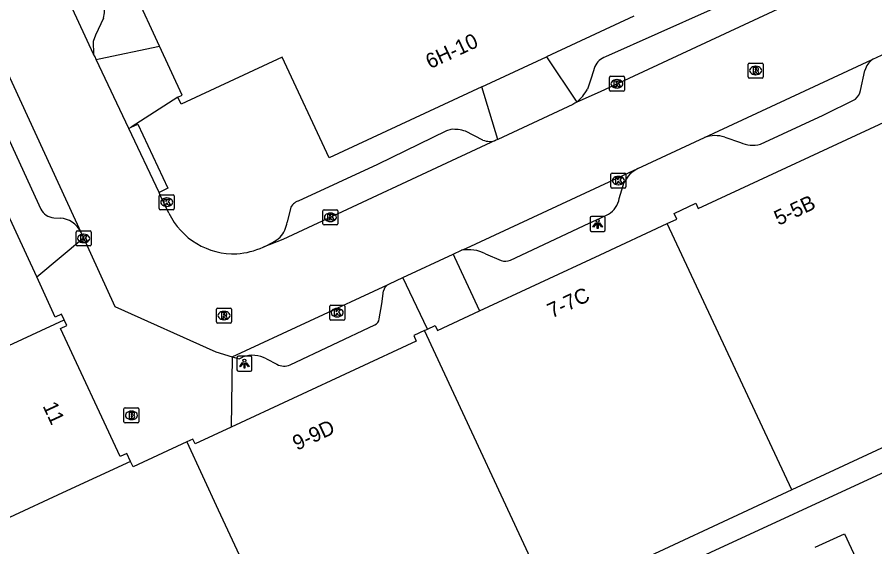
# Model space of a CAD drawing. Extents: x 160037 to 160839, y 385326 to 386441.
# Drawn here: x 160461.1 to 160518.3, y 386196.8 to 386232.1 of the extents above; entities that cross this region are included whole.
import ezdxf

# ---------------------------------------------------------------- set-up
doc = ezdxf.new("R2010")
doc.units = 0
for name, color, linetype in [('IMGEO_Brandkraan', 7, 'Continuous'), ('IMGEO_Kolk', 7, 'Continuous'), ('IMGEO_Lichtpunt', 7, 'Continuous'), ('IMGEO_Pand', 7, 'Continuous'), ('IMGEO_Pand_nummerreeks', 7, 'Continuous'), ('IMGEO_Rijbaan_lokaal_open', 7, 'Continuous'), ('IMGEO_Rioolput', 7, 'Continuous'), ('IMGEO_Voetpad_open', 7, 'Continuous')]:
    doc.layers.add(name, color=color, linetype=linetype)

msp = doc.modelspace()

# ---------------------------------------------------------------- linework, layer by layer
at = {"layer": 'IMGEO_Brandkraan'}
for p, q in [((160468.249, 386205.124), (160468.249, 386205.976)), ((160468.324, 386206.05), (160469.176, 386206.05)), ((160469.25, 386205.976), (160469.25, 386205.124)), ((160468.737, 386205.83), (160468.762, 386205.83)), ((160469.176, 386205.05), (160468.324, 386205.05)), ((160468.76, 386205.27), (160468.735, 386205.27))]:
    msp.add_line(p, q, dxfattribs=at)
for points in [[(160468.249, 386205.124), (160468.249, 386205.976)], [(160468.324, 386206.05), (160469.176, 386206.05)], [(160469.25, 386205.976), (160469.25, 386205.124)], [(160468.597, 386205.75), (160468.597, 386205.35), (160468.81, 386205.35)], [(160468.828, 386205.75), (160468.597, 386205.75)], [(160468.776, 386205.669), (160468.722, 386205.669), (160468.722, 386205.593)], [(160468.722, 386205.593), (160468.775, 386205.593)], [(160468.784, 386205.517), (160468.722, 386205.517), (160468.722, 386205.436)], [(160468.722, 386205.436), (160468.784, 386205.436)], [(160469.176, 386205.05), (160468.324, 386205.05)]]:
    msp.add_lwpolyline(points, dxfattribs=at)
for centre, radius, start, end in [((160468.326, 386205.974), 0.0765, 91.552, 178.448), ((160468.326, 386205.974), 0.0765, 91.552, 178.448), ((160469.174, 386205.974), 0.0765, 1.552, 88.448), ((160469.174, 386205.974), 0.0765, 1.552, 88.448), ((160468.777, 386205.631), 0.0379, 267.8285, 90.9355), ((160468.785, 386205.476), 0.0404, 269.8759, 90.5077), ((160468.816, 386205.601), 0.251, 268.6676, 293.5347), ((160468.832, 386205.605), 0.145, 59.4692, 91.5367), ((160468.857, 386205.652), 0.0922, 285.5137, 58.1501), ((160468.862, 386205.46), 0.105, 301.3115, 78.989), ((160468.326, 386205.126), 0.0765, 181.552, 268.448), ((160468.326, 386205.126), 0.0765, 181.552, 268.448), ((160469.174, 386205.126), 0.0765, 271.552, 358.448), ((160469.174, 386205.126), 0.0765, 271.552, 358.448)]:
    msp.add_arc(centre, radius, start, end, dxfattribs=at)
for centre, major_axis, ratio, start_param, end_param in [((160468.736, 386205.55), (-0.387, 0.002), 0.722429, 4.712389, 7.853982), ((160468.761, 386205.55), (-0.39, 0.002), 0.717154, 1.570796, 4.712389)]:
    msp.add_ellipse(centre, major_axis=major_axis, ratio=ratio, start_param=start_param, end_param=end_param, dxfattribs=at)
at = {"layer": 'IMGEO_Kolk'}
for p, q in [((160500.701, 386228.172), (160501.553, 386228.172)), ((160500.626, 386227.246), (160500.626, 386228.098)), ((160501.114, 386227.952), (160501.139, 386227.952)), ((160501.627, 386228.098), (160501.627, 386227.246)), ((160501.553, 386227.172), (160500.701, 386227.172)), ((160501.137, 386227.392), (160501.112, 386227.392)), ((160500.724, 386220.792), (160500.724, 386221.644)), ((160500.799, 386221.718), (160501.651, 386221.718)), ((160501.212, 386221.498), (160501.237, 386221.498)), ((160501.725, 386221.644), (160501.725, 386220.792)), ((160501.235, 386220.938), (160501.21, 386220.938)), ((160470.604, 386219.348), (160470.604, 386220.2)), ((160470.679, 386220.274), (160471.531, 386220.274)), ((160471.605, 386220.2), (160471.605, 386219.348)), ((160501.651, 386220.718), (160500.799, 386220.718)), ((160471.092, 386220.054), (160471.117, 386220.054)), ((160471.531, 386219.274), (160470.679, 386219.274)), ((160471.115, 386219.494), (160471.09, 386219.494)), ((160481.518, 386218.338), (160481.518, 386219.19)), ((160481.593, 386219.264), (160482.445, 386219.264)), ((160482.006, 386219.044), (160482.031, 386219.044)), ((160482.519, 386219.19), (160482.519, 386218.338)), ((160482.029, 386218.484), (160482.004, 386218.484)), ((160482.445, 386218.264), (160481.593, 386218.264)), ((160465.06, 386216.929), (160465.06, 386217.781)), ((160465.135, 386217.855), (160465.987, 386217.855)), ((160465.548, 386217.635), (160465.573, 386217.635)), ((160466.061, 386217.781), (160466.061, 386216.929)), ((160465.987, 386216.855), (160465.135, 386216.855)), ((160465.571, 386217.075), (160465.546, 386217.075)), ((160481.968, 386211.977), (160481.968, 386212.829)), ((160482.043, 386212.903), (160482.895, 386212.903)), ((160482.969, 386212.829), (160482.969, 386211.977)), ((160482.456, 386212.683), (160482.481, 386212.683)), ((160482.895, 386211.903), (160482.043, 386211.903)), ((160482.479, 386212.123), (160482.454, 386212.123))]:
    msp.add_line(p, q, dxfattribs=at)
for points in [[(160500.701, 386228.172), (160501.553, 386228.172)], [(160500.626, 386227.246), (160500.626, 386228.098)], [(160500.947, 386227.872), (160501.07, 386227.872), (160501.07, 386227.721), (160501.2, 386227.872), (160501.364, 386227.872), (160501.218, 386227.721), (160501.371, 386227.472), (160501.219, 386227.472), (160501.134, 386227.636), (160501.07, 386227.569), (160501.07, 386227.472), (160500.947, 386227.472), (160500.947, 386227.872)], [(160501.627, 386228.098), (160501.627, 386227.246)], [(160501.553, 386227.172), (160500.701, 386227.172)], [(160500.724, 386220.792), (160500.724, 386221.644)], [(160500.799, 386221.718), (160501.651, 386221.718)], [(160501.045, 386221.418), (160501.168, 386221.418), (160501.168, 386221.267), (160501.298, 386221.418), (160501.462, 386221.418), (160501.316, 386221.267), (160501.469, 386221.018), (160501.317, 386221.018), (160501.232, 386221.182), (160501.168, 386221.115), (160501.168, 386221.018), (160501.045, 386221.018), (160501.045, 386221.418)], [(160501.725, 386221.644), (160501.725, 386220.792)], [(160470.604, 386219.348), (160470.604, 386220.2)], [(160470.679, 386220.274), (160471.531, 386220.274)], [(160471.605, 386220.2), (160471.605, 386219.348)], [(160501.651, 386220.718), (160500.799, 386220.718)], [(160470.925, 386219.974), (160471.048, 386219.974), (160471.048, 386219.823), (160471.178, 386219.974), (160471.342, 386219.974), (160471.196, 386219.823), (160471.349, 386219.574), (160471.197, 386219.574), (160471.112, 386219.738), (160471.048, 386219.671), (160471.048, 386219.574), (160470.925, 386219.574), (160470.925, 386219.974)], [(160471.531, 386219.274), (160470.679, 386219.274)], [(160481.518, 386218.338), (160481.518, 386219.19)], [(160481.593, 386219.264), (160482.445, 386219.264)], [(160482.519, 386219.19), (160482.519, 386218.338)], [(160481.839, 386218.964), (160481.962, 386218.964), (160481.962, 386218.813), (160482.092, 386218.964), (160482.256, 386218.964), (160482.11, 386218.813), (160482.263, 386218.564), (160482.111, 386218.564), (160482.026, 386218.728), (160481.962, 386218.661), (160481.962, 386218.564), (160481.839, 386218.564), (160481.839, 386218.964)], [(160482.445, 386218.264), (160481.593, 386218.264)], [(160465.06, 386216.929), (160465.06, 386217.781)], [(160465.135, 386217.855), (160465.987, 386217.855)], [(160465.381, 386217.555), (160465.504, 386217.555), (160465.504, 386217.404), (160465.634, 386217.555), (160465.798, 386217.555), (160465.652, 386217.404), (160465.805, 386217.155), (160465.653, 386217.155), (160465.568, 386217.319), (160465.504, 386217.252), (160465.504, 386217.155), (160465.381, 386217.155), (160465.381, 386217.555)], [(160466.061, 386217.781), (160466.061, 386216.929)], [(160465.987, 386216.855), (160465.135, 386216.855)], [(160481.968, 386211.977), (160481.968, 386212.829)], [(160482.043, 386212.903), (160482.895, 386212.903)], [(160482.969, 386212.829), (160482.969, 386211.977)], [(160482.289, 386212.603), (160482.412, 386212.603), (160482.412, 386212.452), (160482.542, 386212.603), (160482.706, 386212.603), (160482.56, 386212.452), (160482.713, 386212.203), (160482.561, 386212.203), (160482.476, 386212.367), (160482.412, 386212.3), (160482.412, 386212.203), (160482.289, 386212.203), (160482.289, 386212.603)], [(160482.895, 386211.903), (160482.043, 386211.903)]]:
    msp.add_lwpolyline(points, dxfattribs=at)
for centre, start, end in [((160500.703, 386228.096), 91.552, 178.448), ((160500.703, 386228.096), 91.552, 178.448), ((160501.551, 386228.096), 1.552, 88.448), ((160501.551, 386228.096), 1.552, 88.448), ((160500.703, 386227.248), 181.552, 268.448), ((160500.703, 386227.248), 181.552, 268.448), ((160501.551, 386227.248), 271.552, 358.448), ((160501.551, 386227.248), 271.552, 358.448), ((160500.801, 386221.642), 91.552, 178.448), ((160500.801, 386221.642), 91.552, 178.448), ((160501.649, 386221.642), 1.552, 88.448), ((160501.649, 386221.642), 1.552, 88.448), ((160500.801, 386220.794), 181.552, 268.448), ((160500.801, 386220.794), 181.552, 268.448), ((160501.649, 386220.794), 271.552, 358.448), ((160501.649, 386220.794), 271.552, 358.448), ((160470.681, 386220.198), 91.552, 178.448), ((160470.681, 386220.198), 91.552, 178.448), ((160471.529, 386220.198), 1.552, 88.448), ((160471.529, 386220.198), 1.552, 88.448), ((160470.681, 386219.35), 181.552, 268.448), ((160470.681, 386219.35), 181.552, 268.448), ((160471.529, 386219.35), 271.552, 358.448), ((160471.529, 386219.35), 271.552, 358.448), ((160481.595, 386219.188), 91.552, 178.448), ((160481.595, 386219.188), 91.552, 178.448), ((160482.443, 386219.188), 1.552, 88.448), ((160482.443, 386219.188), 1.552, 88.448), ((160481.595, 386218.34), 181.552, 268.448), ((160481.595, 386218.34), 181.552, 268.448), ((160482.443, 386218.34), 271.552, 358.448), ((160482.443, 386218.34), 271.552, 358.448), ((160465.137, 386217.779), 91.552, 178.448), ((160465.137, 386217.779), 91.552, 178.448), ((160465.985, 386217.779), 1.552, 88.448), ((160465.985, 386217.779), 1.552, 88.448), ((160465.137, 386216.931), 181.552, 268.448), ((160465.137, 386216.931), 181.552, 268.448), ((160465.985, 386216.931), 271.552, 358.448), ((160465.985, 386216.931), 271.552, 358.448), ((160482.045, 386212.827), 91.552, 178.448), ((160482.045, 386212.827), 91.552, 178.448), ((160482.893, 386212.827), 1.552, 88.448), ((160482.893, 386212.827), 1.552, 88.448), ((160482.045, 386211.979), 181.552, 268.448), ((160482.045, 386211.979), 181.552, 268.448), ((160482.893, 386211.979), 271.552, 358.448), ((160482.893, 386211.979), 271.552, 358.448)]:
    msp.add_arc(centre, 0.0765, start, end, dxfattribs=at)
for centre, major_axis, ratio, start_param, end_param in [((160501.113, 386227.672), (-0.387, 0.002), 0.722429, 4.712389, 7.853982), ((160501.138, 386227.672), (-0.39, 0.002), 0.717154, 1.570796, 4.712389), ((160501.211, 386221.218), (-0.387, 0.002), 0.722429, 4.712389, 7.853982), ((160501.236, 386221.218), (-0.39, 0.002), 0.717154, 1.570796, 4.712389), ((160471.091, 386219.774), (-0.387, 0.002), 0.722429, 4.712389, 7.853982), ((160471.116, 386219.774), (-0.39, 0.002), 0.717154, 1.570796, 4.712389), ((160482.005, 386218.764), (-0.387, 0.002), 0.722429, 4.712389, 7.853982), ((160482.03, 386218.764), (-0.39, 0.002), 0.717154, 1.570796, 4.712389), ((160465.547, 386217.355), (-0.387, 0.002), 0.722429, 4.712389, 7.853982), ((160465.572, 386217.355), (-0.39, 0.002), 0.717154, 1.570796, 4.712389), ((160482.455, 386212.403), (-0.387, 0.002), 0.722429, 4.712389, 7.853982), ((160482.48, 386212.403), (-0.39, 0.002), 0.717154, 1.570796, 4.712389)]:
    msp.add_ellipse(centre, major_axis=major_axis, ratio=ratio, start_param=start_param, end_param=end_param, dxfattribs=at)
at = {"layer": 'IMGEO_Lichtpunt'}
for p, q in [((160499.344, 386218.726), (160499.344, 386217.919)), ((160499.344, 386218.726), (160499.344, 386217.919)), ((160500.246, 386218.821), (160499.438, 386218.821)), ((160500.246, 386218.821), (160499.438, 386218.821)), ((160500.34, 386217.919), (160500.34, 386218.726)), ((160500.34, 386217.919), (160500.34, 386218.726)), ((160499.438, 386217.825), (160500.246, 386217.825)), ((160499.438, 386217.825), (160500.246, 386217.825)), ((160475.783, 386209.404), (160475.783, 386208.597)), ((160475.783, 386209.404), (160475.783, 386208.597)), ((160476.685, 386209.499), (160475.877, 386209.499)), ((160476.685, 386209.499), (160475.877, 386209.499)), ((160476.779, 386208.597), (160476.779, 386209.404)), ((160476.779, 386208.597), (160476.779, 386209.404)), ((160475.877, 386208.503), (160476.685, 386208.503)), ((160475.877, 386208.503), (160476.685, 386208.503))]:
    msp.add_line(p, q, dxfattribs=at)
for points in [[(160499.718, 386218.39), (160499.757, 386218.362), (160499.569, 386218.1), (160499.531, 386218.127), (160499.718, 386218.39)], [(160499.82, 386218.342), (160499.867, 386218.342), (160499.867, 386218.02), (160499.82, 386218.02), (160499.82, 386218.342)], [(160499.93, 386218.362), (160499.968, 386218.389), (160500.155, 386218.127), (160500.116, 386218.099), (160499.93, 386218.362)], [(160476.157, 386209.068), (160476.196, 386209.04), (160476.008, 386208.778), (160475.97, 386208.805), (160476.157, 386209.068)], [(160476.259, 386209.02), (160476.306, 386209.02), (160476.306, 386208.698), (160476.259, 386208.698), (160476.259, 386209.02)], [(160476.369, 386209.04), (160476.407, 386209.067), (160476.594, 386208.805), (160476.555, 386208.777), (160476.369, 386209.04)]]:
    msp.add_lwpolyline(points, dxfattribs=at)
for centre in [(160499.843, 386218.524), (160476.282, 386209.202)]:
    msp.add_circle(centre, 0.0994, dxfattribs=at)
for centre, start, end in [((160499.438, 386218.726), 90, 180), ((160499.438, 386218.726), 90, 180), ((160500.246, 386218.726), 0, 90), ((160500.246, 386218.726), 0, 90), ((160499.438, 386217.919), 180, 270), ((160499.438, 386217.919), 180, 270), ((160500.246, 386217.919), 270, 0), ((160500.246, 386217.919), 270, 360), ((160475.877, 386209.404), 90, 180), ((160475.877, 386209.404), 90, 180), ((160476.685, 386209.404), 0, 90), ((160476.685, 386209.404), 0, 90), ((160475.877, 386208.597), 180, 270), ((160475.877, 386208.597), 180, 270), ((160476.685, 386208.597), 270, 0), ((160476.685, 386208.597), 270, 360)]:
    msp.add_arc(centre, 0.0946, start, end, dxfattribs=at)
at = {"layer": 'IMGEO_Pand'}
for points in [[(160470.619, 386230.184), (160465.753, 386240.749)], [(160502.252, 386232.186), (160500, 386231.138), (160496.438, 386229.481)], [(160471.845, 386226.782), (160472.121, 386226.922), (160470.619, 386230.184)], [(160492.107, 386227.467), (160481.926, 386222.731), (160478.806, 386229.439), (160472.067, 386226.305), (160471.845, 386226.782)], [(160492.107, 386227.467), (160496.438, 386229.481)], [(160504.481, 386218.347), (160505.116, 386218.642), (160504.937, 386219.027), (160506.392, 386219.703), (160506.555, 386219.352), (160519.86, 386225.537), (160519.704, 386225.873), (160520.408, 386226.2)], [(160462.429, 386214.783), (160458.413, 386223.442), (160458.828, 386223.635), (160458.189, 386225.014)], [(160491.953, 386212.523), (160500, 386216.264), (160504.481, 386218.347)], [(160512.788, 386200.573), (160504.481, 386218.347)], [(160464.253, 386211.919), (160464.076, 386212.301), (160463.668, 386212.112), (160462.429, 386214.783)], [(160488.489, 386211.309), (160488.998, 386211.545), (160489.149, 386211.219), (160491.953, 386212.523)], [(160442.057, 386201.62), (160464.253, 386211.919)], [(160468.693, 386202.479), (160468.444, 386203.015), (160467.987, 386202.803), (160464.025, 386211.347), (160464.431, 386211.535), (160464.253, 386211.919)], [(160488.284, 386211.213), (160487.571, 386210.882), (160487.748, 386210.501), (160475.39, 386204.756)], [(160488.284, 386211.213), (160488.489, 386211.309)], [(160496.709, 386193.098), (160488.284, 386211.213)], [(160528.827, 386208.028), (160512.788, 386200.573)], [(160475.39, 386204.756), (160472.998, 386203.644), (160472.848, 386203.967), (160472.432, 386203.774)], [(160472.432, 386203.774), (160474.54, 386199.24), (160478.857, 386189.953)], [(160468.693, 386202.479), (160464.158, 386200.376), (160446.445, 386192.16)], [(160512.788, 386200.573), (160500, 386194.628), (160496.709, 386193.098)], [(160514.358, 386196.749), (160516.314, 386197.653), (160517.8, 386194.437), (160515.85, 386193.535)]]:
    msp.add_lwpolyline(points, dxfattribs=at)
at = {"layer": 'IMGEO_Rijbaan_lokaal_open'}
for points in [[(160541.307, 386246.437), (160533.261, 386242.646), (160500, 386227.145), (160498.444, 386226.443)], [(160466.225, 386229.658), (160462.313, 386238.127)], [(160466.401, 386229.286), (160466.318, 386229.462), (160466.225, 386229.658)], [(160506.968, 386224.089), (160518.104, 386229.263), (160518.206, 386229.311)], [(160518.206, 386229.311), (160519.354, 386229.844)], [(160468.568, 386224.697), (160466.401, 386229.286)], [(160460.391, 386228.605), (160465.365, 386217.784)], [(160498.444, 386226.443), (160498.313, 386226.37), (160498.181, 386226.297), (160493.175, 386223.963)], [(160470.586, 386220.423), (160468.568, 386224.697)], [(160493.061, 386223.91), (160478.836, 386217.286), (160477.534, 386216.77)], [(160493.175, 386223.963), (160493.061, 386223.91)], [(160502.526, 386222.024), (160506.968, 386224.089)], [(160490.77, 386216.562), (160491.093, 386216.712), (160502.526, 386222.024)], [(160471.242, 386219.045), (160470.647, 386220.295), (160470.586, 386220.423)], [(160465.365, 386217.784), (160465.548, 386217.386)], [(160465.548, 386217.386), (160467.646, 386212.822), (160474.376, 386209.781), (160475.456, 386209.465)], [(160486.858, 386214.744), (160490.202, 386216.298)], [(160490.202, 386216.298), (160490.77, 386216.562)], [(160485.816, 386214.26), (160485.966, 386214.33), (160486.858, 386214.744)], [(160475.456, 386209.465), (160485.816, 386214.26)]]:
    msp.add_lwpolyline(points, dxfattribs=at)
for centre, radius, start, end in [((160475.572, 386221.13), 4.806, 205.7142, 272.4957), ((160475.335, 386221.807), 5.496, 274.6558, 293.5858)]:
    msp.add_arc(centre, radius, start, end, dxfattribs=at)
at = {"layer": 'IMGEO_Rioolput'}
for p, q in [((160509.879, 386228.133), (160509.879, 386228.985)), ((160509.954, 386229.059), (160510.806, 386229.059)), ((160510.367, 386228.839), (160510.392, 386228.839)), ((160510.88, 386228.985), (160510.88, 386228.133)), ((160510.39, 386228.279), (160510.365, 386228.279)), ((160510.806, 386228.059), (160509.954, 386228.059)), ((160474.419, 386211.784), (160474.419, 386212.636)), ((160474.494, 386212.71), (160475.346, 386212.71)), ((160474.907, 386212.49), (160474.932, 386212.49)), ((160475.42, 386212.636), (160475.42, 386211.784)), ((160475.346, 386211.71), (160474.494, 386211.71)), ((160474.93, 386211.93), (160474.905, 386211.93))]:
    msp.add_line(p, q, dxfattribs=at)
for points in [[(160509.879, 386228.133), (160509.879, 386228.985)], [(160509.954, 386229.059), (160510.806, 386229.059)], [(160510.468, 386228.757), (160510.216, 386228.759), (160510.216, 386228.359)], [(160510.88, 386228.985), (160510.88, 386228.133)], [(160510.216, 386228.359), (160510.34, 386228.359), (160510.34, 386228.521), (160510.351, 386228.521)], [(160510.394, 386228.678), (160510.34, 386228.678), (160510.34, 386228.597)], [(160510.34, 386228.597), (160510.392, 386228.597)], [(160510.398, 386228.492), (160510.469, 386228.359), (160510.609, 386228.359), (160510.544, 386228.485)], [(160510.806, 386228.059), (160509.954, 386228.059)], [(160474.419, 386211.784), (160474.419, 386212.636)], [(160474.494, 386212.71), (160475.346, 386212.71)], [(160475.008, 386212.408), (160474.756, 386212.41), (160474.756, 386212.01)], [(160474.756, 386212.01), (160474.88, 386212.01), (160474.88, 386212.172), (160474.891, 386212.172)], [(160474.934, 386212.329), (160474.88, 386212.329), (160474.88, 386212.248)], [(160474.88, 386212.248), (160474.932, 386212.248)], [(160475.42, 386212.636), (160475.42, 386211.784)], [(160475.346, 386211.71), (160474.494, 386211.71)], [(160474.938, 386212.143), (160475.009, 386212.01), (160475.149, 386212.01), (160475.084, 386212.136)]]:
    msp.add_lwpolyline(points, dxfattribs=at)
for centre, radius, start, end in [((160509.956, 386228.983), 0.0765, 91.552, 178.448), ((160509.956, 386228.983), 0.0765, 91.552, 178.448), ((160510.467, 386228.647), 0.109, 350.3612, 89.416), ((160510.804, 386228.983), 0.0765, 1.552, 88.448), ((160510.804, 386228.983), 0.0765, 1.552, 88.448), ((160510.35, 386228.468), 0.0533, 26.0293, 88.6989), ((160510.376, 386228.786), 0.19, 274.7715, 282.9687), ((160510.4, 386228.582), 0.0964, 77.0061, 93.1865), ((160510.414, 386228.639), 0.0378, 276.6634, 79.6772), ((160510.465, 386228.647), 0.112, 277.5842, 350.9817), ((160510.449, 386228.432), 0.108, 29.5134, 73.7905), ((160509.956, 386228.135), 0.0765, 181.552, 268.448), ((160509.956, 386228.135), 0.0765, 181.552, 268.448), ((160510.804, 386228.135), 0.0765, 271.552, 358.448), ((160510.804, 386228.135), 0.0765, 271.552, 358.448), ((160474.496, 386212.634), 0.0765, 91.552, 178.448), ((160474.496, 386212.634), 0.0765, 91.552, 178.448), ((160474.89, 386212.119), 0.0533, 26.0293, 88.6989), ((160474.916, 386212.437), 0.19, 274.7715, 282.9687), ((160474.94, 386212.233), 0.0964, 77.0061, 93.1865), ((160474.954, 386212.29), 0.0378, 276.6634, 79.6772), ((160475.007, 386212.298), 0.109, 350.3612, 89.416), ((160475.005, 386212.298), 0.112, 277.5842, 350.9817), ((160474.989, 386212.083), 0.108, 29.5134, 73.7905), ((160475.344, 386212.634), 0.0765, 1.552, 88.448), ((160475.344, 386212.634), 0.0765, 1.552, 88.448), ((160474.496, 386211.786), 0.0765, 181.552, 268.448), ((160474.496, 386211.786), 0.0765, 181.552, 268.448), ((160475.344, 386211.786), 0.0765, 271.552, 358.448), ((160475.344, 386211.786), 0.0765, 271.552, 358.448)]:
    msp.add_arc(centre, radius, start, end, dxfattribs=at)
for centre, major_axis, ratio, start_param, end_param in [((160510.366, 386228.559), (-0.387, 0.002), 0.722429, 4.712389, 7.853982), ((160510.391, 386228.559), (-0.39, 0.002), 0.717154, 1.570796, 4.712389), ((160474.906, 386212.21), (-0.387, 0.002), 0.722429, 4.712389, 7.853982), ((160474.931, 386212.21), (-0.39, 0.002), 0.717154, 1.570796, 4.712389)]:
    msp.add_ellipse(centre, major_axis=major_axis, ratio=ratio, start_param=start_param, end_param=end_param, dxfattribs=at)
at = {"layer": 'IMGEO_Voetpad_open'}
for points in [[(160538.63, 386247.173), (160534.629, 386245.287), (160507.355, 386232.577), (160500.359, 386229.468)], [(160466.877, 386232.054), (160466.349, 386230.92), (160466.198, 386230.487), (160466.225, 386229.658)], [(160466.401, 386229.286), (160466.599, 386229.328), (160470.619, 386230.184)], [(160496.438, 386229.481), (160498.444, 386226.443)], [(160499.664, 386228.823), (160499.407, 386228.049), (160499.163, 386227.318)], [(160517.382, 386227.232), (160517.657, 386228.566)], [(160493.175, 386223.963), (160492.107, 386227.467)], [(160471.845, 386226.782), (160468.724, 386224.771)], [(160510.692, 386223.642), (160514.889, 386225.576), (160517.049, 386226.657)], [(160460.124, 386224.941), (160462.71, 386219.316)], [(160468.568, 386224.697), (160468.724, 386224.771)], [(160468.724, 386224.771), (160469.177, 386224.982), (160471.175, 386220.698), (160470.722, 386220.487), (160470.586, 386220.423)], [(160490.06, 386224.63), (160489.766, 386224.531), (160485.148, 386222.299), (160479.856, 386219.852)], [(160492.192, 386223.922), (160491.024, 386224.504)], [(160512.693, 386169.234), (160512.308, 386169.351), (160511.961, 386169.714), (160501.845, 386193.863), (160524.281, 386204.228), (160539.508, 386211.579), (160556.286, 386219.548), (160565.344, 386223.609)], [(160508.316, 386224.114), (160509.364, 386223.758)], [(160501.281, 386220.014), (160501.617, 386221.103)], [(160479.353, 386219.345), (160479.139, 386218.435)], [(160463.568, 386218.735), (160463.991, 386218.714)], [(160494.022, 386215.903), (160499.28, 386218.382), (160500, 386218.714), (160500.563, 386218.974)], [(160462.429, 386214.783), (160465.548, 386217.386)], [(160490.202, 386216.298), (160490.297, 386216.095), (160491.953, 386212.523)], [(160492.351, 386216.333), (160493.413, 386215.889)], [(160488.489, 386211.309), (160486.858, 386214.744)], [(160485.279, 386211.991), (160485.446, 386212.996), (160485.554, 386213.859)], [(160479.342, 386208.929), (160484.971, 386211.584)], [(160475.456, 386209.465), (160475.39, 386204.756)], [(160475.456, 386209.465), (160475.938, 386209.324), (160476.198, 386209.447)], [(160477.746, 386209.33), (160478.439, 386208.955)], [(160472.432, 386203.774), (160468.862, 386202.115), (160468.693, 386202.479)]]:
    msp.add_lwpolyline(points, dxfattribs=at)
for centre, radius, start, end in [((160465.187, 386232.574), 1.768, 342.8922, 14.7454), ((160500.681, 386228.424), 1.092, 107.1321, 158.5941), ((160518.911, 386228.217), 1.301, 122.7822, 164.4439), ((160496.387, 386228.866), 3.178, 310.3267, 330.8524), ((160516.108, 386227.586), 1.322, 315.3665, 344.4807), ((160490.222, 386222.118), 2.517, 71.4201, 93.6866), ((160507.678, 386222.153), 2.063, 71.9856, 110.1394), ((160492.641, 386224.932), 1.105, 246.056, 292.3617), ((160510.195, 386225.614), 2.034, 245.8756, 284.1402), ((160503.47, 386220.183), 2.069, 117.1549, 153.5966), ((160480.125, 386219.082), 0.816, 109.2787, 161.1752), ((160499.813, 386220.26), 1.489, 300.263, 350.4958), ((160463.62, 386219.736), 1.002, 204.7558, 267.0359), ((160463.871, 386217.057), 1.662, 25.9594, 85.8559), ((160477.119, 386218.783), 2.05, 318.9172, 350.2229), ((160475.341, 386221.783), 5.472, 293.6302, 307.3983), ((160491.23, 386214.165), 2.44, 62.652, 100.8646), ((160493.702, 386216.577), 0.746, 247.2173, 295.4165), ((160486.271, 386213.676), 0.74, 127.9626, 165.7189), ((160484.734, 386212.083), 0.552, 295.3612, 350.4051), ((160476.841, 386207.662), 1.898, 61.5335, 109.8219), ((160478.916, 386209.832), 0.998, 241.443, 295.2585)]:
    msp.add_arc(centre, radius, start, end, dxfattribs=at)

# ---------------------------------------------------------------- texts
at = {"layer": 'IMGEO_Pand_nummerreeks'}
for s, rotation, p in [('6H-10', 24.9463, (160488.662, 386228.644)), ('5-5B', 25.063, (160511.907, 386218.197)), ('7-7C', 24.9351, (160496.78, 386212.011)), ('11', 294.878, (160462.804, 386206.183)), ('9-9D', 24.9351, (160479.783, 386203.181))]:
    msp.add_text(s, height=1, rotation=rotation, dxfattribs=at).set_placement(p)

doc.saveas('drawing.dxf')
